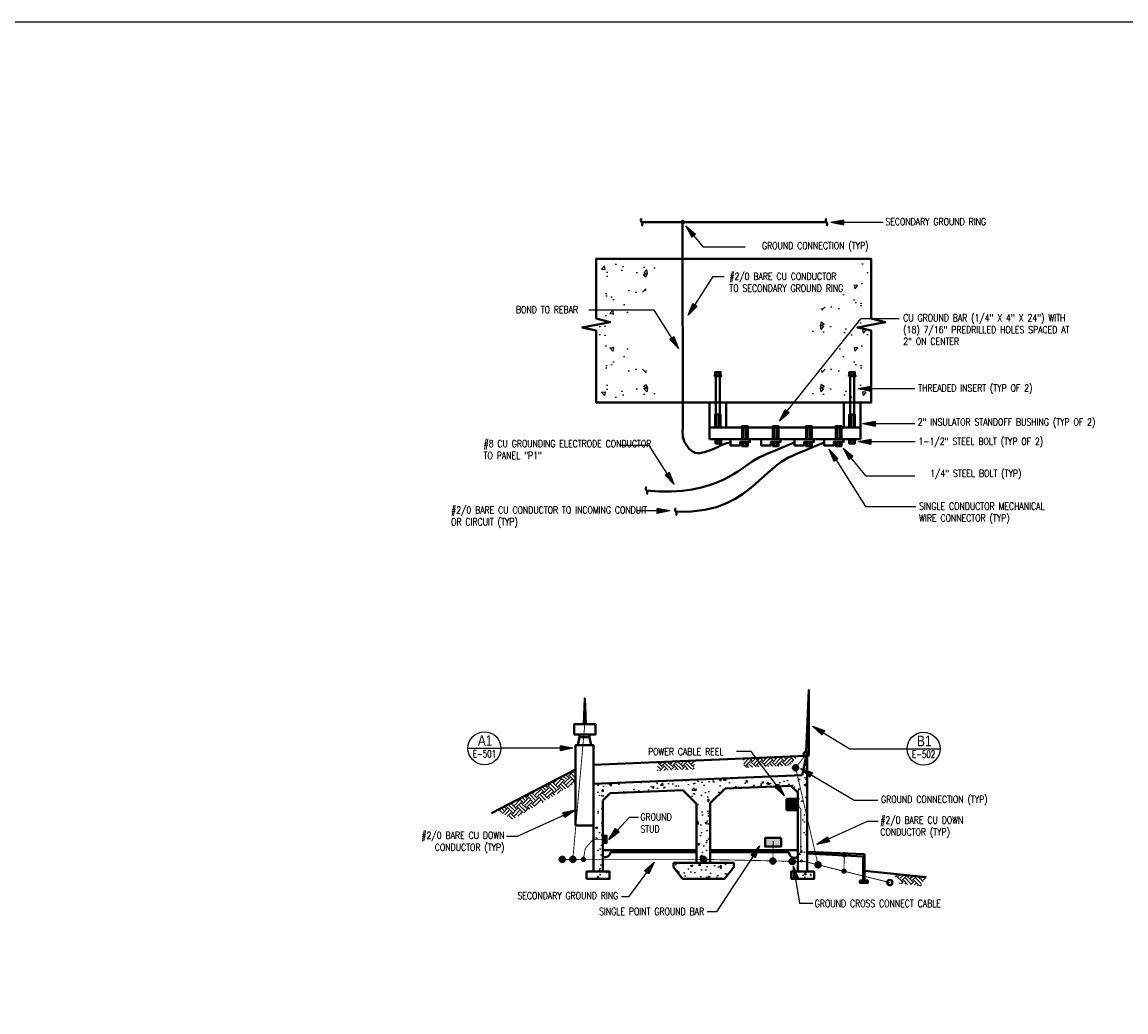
# Model space of a CAD drawing. Header units: inches. Extents: x -9715 to 32893, y -15613 to -1138.
# Tile 368 of 380: x 23341 to 27084, y -7451 to -4093. Entities that reach past the tile are written whole.
import ezdxf
from ezdxf.enums import TextEntityAlignment as Align

# ---------------------------------------------------------------- set-up
doc = ezdxf.new("R2010")
doc.units = ezdxf.units.IN
doc.header["$MEASUREMENT"] = 0
doc.layers.get('0').update_dxf_attribs({"color": 252})
doc.layers.get('DEFPOINTS').update_dxf_attribs({"color": 11})
doc.layers.add('E-ANNO-TEXT', color=3, linetype='Continuous')
doc.layers.add('E-DETL-FINE', color=8, linetype='Continuous')
doc.layers.add('E-DETL-COND', color=150, linetype='Continuous', lineweight=40)
doc.layers.add('E-ELEC-WIRE', color=133, linetype='Continuous', lineweight=25)
doc.styles.add('Arial8', font='romans.shx', dxfattribs={"width": 0.8, "height": 0.125})
doc.styles.get("Standard").update_dxf_attribs({"font": 'romans.shx', "width": 0.8})
doc.styles.add('Title', font='swiss.ttf', dxfattribs={"width": 0.8})
doc.dimstyles.new('3-16to1Dim8', dxfattribs={"dimtxt": 12, "dimasz": 0.0625, "dimexe": 0.0625, "dimexo": 0.0625, "dimgap": 0.03125, "dimtad": 1, "dimdec": 4, "dimlfac": 64, "dimzin": 3, "dimdsep": 46, "dimlunit": 4, "dimtxsty": 'Arial8', "dimcen": 0.09375, "dimclrd": 256, "dimclrt": 256, "dimadec": 0, "dimazin": 1, "dimtfac": 1, "dimtdec": 4, "dimtofl": 0, "dimtmove": 0, "dimatfit": 3, "dimfxl": 1, "dimfrac": 1, "dimtolj": 1, "dimtzin": 0, "dimlwd": -1, "dimarcsym": 0})
pattern_1 = [(45, (26218.878, -4776.89), (4e-15, 35.35534), [25, -25]), (45, (26212.249, -4770.262), (4e-15, 35.35534), [25, -25]), (45, (26205.62, -4763.633), (4e-15, 35.35534), [25, -25]), (135, (26205.62, -4759.213), (-35.35534, 4e-15), [25, -25]), (135, (26212.249, -4752.584), (-35.35534, 4e-15), [25, -25]), (135, (26218.878, -4745.955), (-35.35534, 4e-15), [25, -25])]

# ---------------------------------------------------------------- blocks, each defined once
blk = doc.blocks.new('ARROW1')
at = {"ltscale": 3}
blk.add_hatch(color=256, dxfattribs=at).paths.add_polyline_path([(-1.7, -0.34), (-1.7, 0.35), (0, 0)])
for points in [[(0, 0), (-1.7, 0.35)], [(0, 0), (-1.7, -0.34)]]:
    blk.add_lwpolyline(points, dxfattribs=at)
at = {"layer": 'E-ELEC-WIRE', "ltscale": 3}
blk.add_lwpolyline([(-1.7, -0.34), (-1.7, 0.35)], dxfattribs=at)
blk = doc.blocks.new('Line Break-Big')
blk.add_lwpolyline([(0, 0.125, 0.414214), (0, 0, -0.414214), (0, -0.125)], format="xyb")

msp = doc.modelspace()

# ---------------------------------------------------------------- hatches: boundary and pattern name
at = {"layer": 'E-DETL-COND'}
h = msp.add_hatch(color=256, dxfattribs=at)
edge = h.paths.add_edge_path()
edge.add_arc((25581.18182, -4771.89061), 8.06829, 0, 360)
at = {"layer": 'E-DETL-COND', "ltscale": 100}
for points in [[(26008.61292, -6577.22275), (26008.61292, -6358.96836), (25999.50662, -6568.11645)], [(25310.11753, -6853.25618), (25323.05333, -6853.25618), (25323.05333, -6877.38658), (25310.11753, -6877.38658)], [(25914.66177, -6860.77537), (25914.66177, -6889.88093), (25860.36836, -6889.88093), (25860.36836, -6860.77537)]]:
    msp.add_hatch(color=256, dxfattribs=at).paths.add_polyline_path(points)
h = msp.add_hatch(dxfattribs=at)
h.set_pattern_fill('ANSI31', color=256, scale=10, style=0)
h.set_pattern_definition([(45, (19977.9937, -7158.1805), (-0.88388348, 0.88388348), [])])
h.paths.add_polyline_path([(25245.99373, -6474.18055), (25251.99373, -6474.18055), (25248.99373, -6387.18055)])
h = msp.add_hatch(color=256, dxfattribs=at)
edge = h.paths.add_edge_path()
edge.add_arc((25999.50662, -6577.22275), 9.1063, 0, 360)
edge = h.paths.add_edge_path()
edge.add_arc((26283.14466, -7011.92613), 9.1063, 0, 360)
at = {"layer": 'E-DETL-COND'}
msp.add_hatch(color=256, dxfattribs=at).paths.add_polyline_path([(25932.94238, -6728.27674), (25971.38391, -6728.27674), (25971.38391, -6766.71826), (25932.94238, -6766.71826)])
at = {"layer": 'E-DETL-FINE', "ltscale": 100}
h = msp.add_hatch(dxfattribs=at)
h.set_pattern_fill('AR-CONC', color=256, scale=20, style=0)
h.set_pattern_definition([(50, (17490.47, -1583.4), (143.452, -12.5504), [15, -165]), (355, (17490.47, -1583.4), (-27.7503, 150.4384), [12, -132]), (100.4514, (17502.43, -1584.44), (115.7019, 137.888), [12.748, -140.2284]), (46.1842, (17490.47, -1543.4), (213.4482, -33.1038), [22.5, -247.5]), (96.6356, (17508.26, -1546.16), (186.9325, 194.8236), [19.122, -210.3426]), (351.1842, (17490.47, -1543.4), (186.9324, 194.8237), [18, -198]), (21, (17510.47, -1553.4), (119.3814, -80.5238), [15, -165]), (326, (17510.47, -1553.4), (48.663, 145.03), [12, -132]), (71.4514, (17520.42, -1560.11), (168.0445, 64.506), [12.748, -140.2284]), (37.5, (17490.473, -1583.4), (2.43197, 66.57877), [0, -130.4, 0, -134, 0, -132.5]), (7.5, (17490.47, -1583.4), (52.6139, 78.88234), [0, -76.4, 0, -127.4, 0, -50.5]), (327.5, (17445.873, -1583.4), (106.7645, -4.51097), [0, -50, 0, -156, 0, -207]), (317.5, (17425.87, -1583.4), (116.6372, 20.021), [0, -65, 0, -103.6, 0, -147])])
h.paths.add_polyline_path([(25532.4727, -4903.39889), (25297.4727, -4903.39889), (25296.4727, -5165.39889), (25308.4727, -5165.39889), (25341.4727, -5153.39889), (25394.4727, -5096.39889), (25426.4727, -5017.39889), (25519.4727, -4977.39889)])
h = msp.add_hatch(dxfattribs=at)
h.set_pattern_fill('AR-CONC', color=256, scale=20, style=0)
h.set_pattern_definition([(230, (34017.47, -8485.4), (-143.452, 12.5504), [15, -165]), (175, (34017.47, -8485.4), (27.7503, -150.4384), [12, -132]), (280.4514, (34005.52, -8484.35), (-115.7019, -137.888), [12.748, -140.2284]), (226.1842, (34017.47, -8525.4), (-213.4482, 33.1038), [22.5, -247.5]), (276.6356, (33999.69, -8522.64), (-186.9325, -194.8236), [19.122, -210.3426]), (171.1842, (34017.47, -8525.4), (-186.9324, -194.8237), [18, -198]), (201, (33997.47, -8515.4), (-119.3814, 80.5238), [15, -165]), (146, (33997.47, -8515.4), (-48.663, -145.03), [12, -132]), (251.4514, (33987.52, -8508.69), (-168.0445, -64.506), [12.748, -140.2284]), (217.5, (34017.473, -8485.4), (-2.43197, -66.57877), [0, -130.4, 0, -134, 0, -132.5]), (187.5, (34017.47, -8485.4), (-52.6139, -78.88234), [0, -76.4, 0, -127.4, 0, -50.5]), (147.5, (34062.073, -8485.4), (-106.7645, 4.51097), [0, -50, 0, -156, 0, -207]), (137.5, (34082.07, -8485.4), (-116.6372, -20.021), [0, -65, 0, -103.6, 0, -147])])
h.paths.add_polyline_path([(25975.4727, -5165.39889), (26210.4727, -5165.39889), (26211.4727, -4903.39889), (26199.4727, -4903.39889), (26166.4727, -4915.39889), (26113.4727, -4972.39889), (26081.4727, -5051.39889), (25988.4727, -5091.39889)])
h = msp.add_hatch(dxfattribs=at)
h.set_pattern_fill('AR-CONC', color=256, scale=20, style=0)
h.set_pattern_definition([(310, (17490.47, -8696.4), (143.452, 12.5504), [15, -165]), (5, (17490.47, -8696.4), (-27.7503, -150.4384), [12, -132]), (259.5486, (17502.43, -8695.35), (115.7019, -137.888), [12.748, -140.2284]), (313.8158, (17490.47, -8736.4), (213.4482, 33.1038), [22.5, -247.5]), (263.3644, (17508.26, -8733.64), (186.9325, -194.8236), [19.122, -210.3426]), (8.8158, (17490.47, -8736.4), (186.9324, -194.8237), [18, -198]), (339, (17510.47, -8726.4), (119.3814, 80.5238), [15, -165]), (34, (17510.47, -8726.4), (48.663, -145.03), [12, -132]), (288.5486, (17520.42, -8719.69), (168.0445, -64.506), [12.748, -140.2284]), (322.5, (17490.473, -8696.4), (2.43197, -66.57877), [0, -130.4, 0, -134, 0, -132.5]), (352.5, (17490.47, -8696.4), (52.6139, -78.88234), [0, -76.4, 0, -127.4, 0, -50.5]), (32.5, (17445.873, -8696.4), (106.7645, 4.51097), [0, -50, 0, -156, 0, -207]), (42.5, (17425.87, -8696.4), (116.6372, -20.021), [0, -65, 0, -103.6, 0, -147])])
h.paths.add_polyline_path([(25532.4727, -5376.39889), (25297.4727, -5376.39889), (25296.4727, -5114.39889), (25308.4727, -5114.39889), (25341.4727, -5126.39889), (25394.4727, -5183.39889), (25426.4727, -5262.39889), (25519.4727, -5302.39889)])
h = msp.add_hatch(dxfattribs=at)
h.set_pattern_fill('AR-CONC', color=256, scale=20, style=0)
h.set_pattern_definition([(230, (34017.47, -8696.4), (-143.452, 12.5504), [15, -165]), (175, (34017.47, -8696.4), (27.7503, -150.4384), [12, -132]), (280.4514, (34005.52, -8695.35), (-115.7019, -137.888), [12.748, -140.2284]), (226.1842, (34017.47, -8736.4), (-213.4482, 33.1038), [22.5, -247.5]), (276.6356, (33999.69, -8733.64), (-186.9325, -194.8236), [19.122, -210.3426]), (171.1842, (34017.47, -8736.4), (-186.9324, -194.8237), [18, -198]), (201, (33997.47, -8726.4), (-119.3814, 80.5238), [15, -165]), (146, (33997.47, -8726.4), (-48.663, -145.03), [12, -132]), (251.4514, (33987.52, -8719.69), (-168.0445, -64.506), [12.748, -140.2284]), (217.5, (34017.473, -8696.4), (-2.43197, -66.57877), [0, -130.4, 0, -134, 0, -132.5]), (187.5, (34017.47, -8696.4), (-52.6139, -78.88234), [0, -76.4, 0, -127.4, 0, -50.5]), (147.5, (34062.073, -8696.4), (-106.7645, 4.51097), [0, -50, 0, -156, 0, -207]), (137.5, (34082.07, -8696.4), (-116.6372, -20.021), [0, -65, 0, -103.6, 0, -147])])
h.paths.add_polyline_path([(25975.4727, -5376.39889), (26210.4727, -5376.39889), (26211.4727, -5114.39889), (26199.4727, -5114.39889), (26166.4727, -5126.39889), (26113.4727, -5183.39889), (26081.4727, -5262.39889), (25988.4727, -5302.39889)])
h = msp.add_hatch(dxfattribs=at)
h.set_pattern_fill('AR-CONC', color=256, scale=10, style=0)
h.set_pattern_definition([(50, (3310.1, 1216.805), (71.72602, -6.27521), [7.5, -82.5]), (355, (3310.1, 1216.805), (-13.87513, 75.21921), [6, -66]), (100.4514, (3316.08, 1216.28), (57.85094, 68.94395), [6.37402, -70.11421]), (46.1842, (3310.1, 1236.805), (106.7241, -16.5519), [11.25, -123.75]), (96.6356, (3318.99, 1235.43), (93.46627, 97.4118), [9.56103, -105.1713]), (351.1842, (3310.1, 1236.8), (93.4662, 97.41186), [9, -99]), (21, (3320.1, 1231.805), (59.6907, -40.26189), [7.5, -82.5]), (326, (3320.1, 1231.805), (24.33153, 72.515), [6, -66]), (71.4514, (3325.074, 1228.45), (84.02226, 32.25305), [6.37402, -70.11421]), (37.5, (3310.1, 1216.805), (1.215986, 33.289385), [0, -65.2, 0, -67, 0, -66.25]), (7.5, (3310.1, 1216.805), (26.306954, 39.44117), [0, -38.2, 0, -63.7, 0, -25.25]), (327.5, (3287.8, 1216.805), (53.382244, -2.255487), [0, -25, 0, -78, 0, -103.5]), (317.5, (3277.8, 1216.805), (58.31862, 10.0105), [0, -32.5, 0, -51.8, 0, -73.5])])
h.paths.add_polyline_path([(25255.04468, -6999.55136), (25333.06658, -6999.55136), (25333.06658, -6974.86116), (25255.04468, -6974.86116)])
h.paths.add_polyline_path([(25948.43504, -6999.55136), (26026.45695, -6999.55136), (26026.45695, -6974.86116), (25948.43504, -6974.86116)])
h.paths.add_polyline_path([(25986.42028, -6647.40085), (25277.99373, -6676.56404), (25277.99373, -6974.86116), (25310.11753, -6974.86116), (25310.11753, -6734.08903), (25335.14794, -6709.05862), (25581.84496, -6698.90305), (25627.94711, -6745.00521), (25627.94711, -6944.52166), (25674.41118, -6944.52166), (25674.38728, -6743.09368), (25724.43595, -6693.03313), (25948.11864, -6683.82498), (25971.14566, -6706.87651), (25971.00309, -6974.86116), (26002.61333, -6974.86116), (26002.61333, -6568.62106)])
h.paths.add_polyline_path([(25754.14844, -6944.52166), (25549.33617, -6944.52166), (25549.33617, -6960.26788), (25580.47667, -6999.55136), (25723.00794, -6999.55136), (25754.14844, -6960.26788)])
h = msp.add_hatch(dxfattribs=at)
h.set_pattern_fill('EARTH', color=256, scale=100, angle=45, style=0)
h.set_pattern_definition(pattern_1)
h.paths.add_polyline_path([(25786.98409, -6591.40656), (25974.41407, -6583.69079), (25944.66739, -6615.09043), (25788.3315, -6621.98029)])
h = msp.add_hatch(dxfattribs=at)
h.set_pattern_fill('EARTH', color=256, scale=100, angle=45, style=0)
h.set_pattern_definition(pattern_1)
h.paths.add_polyline_path([(25623.15483, -6598.15078), (25495.57273, -6603.40284), (25495.57273, -6632.88739), (25619.01594, -6627.13138)])
h = msp.add_hatch(dxfattribs=at)
h.set_pattern_fill('EARTH', color=256, scale=100, angle=45, style=0)
h.set_pattern_definition(pattern_1)
h.paths.add_polyline_path([(25217.99373, -6666.84647), (25217.99373, -6628.55471), (24952.52797, -6766.94127), (25002.87368, -6797.91388), (25211.92664, -6678.13628)])
h = msp.add_hatch(dxfattribs=at)
h.set_pattern_fill('EARTH', color=256, scale=100, angle=45, style=0)
h.set_pattern_definition(pattern_1)
h.paths.add_polyline_path([(26292.82389, -6981.69611), (26317.66464, -7015.2669), (26386.98295, -7023.66354), (26405.88796, -6993.57555)])

# ---------------------------------------------------------------- linework, layer by layer
at = {"layer": 'DEFPOINTS'}
msp.add_lwpolyline([(19598.39852, -9344.01131), (27182.23407, -9344.01131), (27180.87316, -4093.19524), (19598.39852, -4093.19524)], close=True, dxfattribs=at)
at = {"layer": 'E-ANNO-TEXT'}
for p, q in [((26125.22127, -4772.31699), (26260.16009, -4772.31699)), ((25617.42557, -4816.90814), (25649.86306, -4856.44349)), ((25792.20662, -4856.44349), (25649.86306, -4856.44349)), ((25622.5437, -5053.07692), (25683.82753, -4956.65273)), ((25683.82753, -4956.65273), (25721.94895, -4956.65273)), ((25483.9014, -5070.06048), (25263.15654, -5070.06048)), ((25545.18522, -5166.48467), (25483.9014, -5070.06048)), ((25934.29054, -5413.92938), (26185.4561, -5100.25216)), ((26315.21861, -5100.25216), (26185.4561, -5100.25216)), ((26218.08415, -5336.604), (26368.40933, -5336.604)), ((26233.10666, -5455.25114), (26368.04548, -5455.25114)), ((25467.73905, -5529.98474), (25371.27307, -5529.98474)), ((25529.02287, -5626.40893), (25467.73905, -5529.98474)), ((26218.52073, -5516.30269), (26368.84592, -5516.30269)), ((26150.39919, -5570.14275), (26201.75105, -5633.05515)), ((26099.61335, -5577.14448), (26200.86632, -5736.45626)), ((26367.89659, -5633.05515), (26201.75105, -5633.05515)), ((25494.91408, -5751.37471), (25426.90376, -5751.37471)), ((26200.86632, -5736.45626), (26371.79746, -5736.45626)), ((24852.74219, -6556.42144), (24964.72372, -6556.42144)), ((24964.72372, -6556.42144), (24964.72372, -6556.42144)), ((26341.69962, -6558.0033), (26453.68115, -6558.0033)), ((26453.68115, -6558.0033), (26453.68115, -6558.0033))]:
    msp.add_line(p, q, dxfattribs=at)
at = {"layer": 'E-ANNO-TEXT', "ltscale": 100}
for points in [[(25828.51268, -6909.33116), (25750.78585, -7025.96418), (25695.02809, -7111.73697), (25663.59705, -7111.73697)], [(25959.31751, -6972.08891), (25977.31051, -7082.3234), (26010.58469, -7082.43791), (26022.1167, -7082.35226)]]:
    msp.add_lwpolyline(points, dxfattribs=at)
at = {"layer": 'E-ANNO-TEXT'}
for centre in [(24908.73296, -6556.42144), (26397.69039, -6558.0033)]:
    msp.add_circle(centre, 55.99076, dxfattribs=at)
at = {"layer": 'E-DETL-COND'}
for p, q in [((25580.6631, -4774.32315), (25581.07363, -5472.94792)), ((25671.60593, -5468.71507), (25671.60593, -5383.39889)), ((25671.60593, -5383.39889), (25729.63717, -5383.39889)), ((25671.60593, -5383.39889), (25692.9727, -5383.39889)), ((25728.33947, -5383.39889), (25728.33947, -5468.71507)), ((26127.02484, -5468.71507), (26127.02484, -5383.39889)), ((26183.75837, -5383.39889), (26183.75837, -5468.71507)), ((25671.60593, -5508.30099), (26183.75837, -5508.30099)), ((25932.94238, -6728.27674), (25932.94238, -6766.71826)), ((25932.94238, -6728.27674), (25971.38391, -6728.27674)), ((25971.38391, -6728.27674), (25971.38391, -6766.71826)), ((25932.94238, -6766.71826), (25971.38391, -6766.71826)), ((25217.99373, -6818.73009), (25277.99373, -6818.73009))]:
    msp.add_line(p, q, dxfattribs=at)
at = {"layer": 'E-DETL-COND', "ltscale": 100}
for p, q in [((25671.60593, -5468.71507), (25671.60593, -5508.30099)), ((26183.75837, -5468.71507), (25671.60593, -5468.71507)), ((26183.75837, -5508.30099), (26183.75837, -5468.71507)), ((26183.75837, -5507.89889), (26183.75837, -5507.89889)), ((26183.75837, -5507.89889), (26183.75837, -5507.89889)), ((25999.72998, -6582.64863), (25277.99373, -6612.35973)), ((26002.61333, -6568.62106), (25986.42028, -6647.40085)), ((26002.61333, -6974.86116), (26002.61333, -6568.62106)), ((25986.42028, -6647.40085), (25277.99373, -6676.56404)), ((25277.99373, -6676.56404), (25277.99373, -6974.86116)), ((25335.14794, -6709.05862), (25581.84496, -6698.90305)), ((25627.94711, -6745.00521), (25581.84496, -6698.90305)), ((25674.38728, -6743.09368), (25724.43595, -6693.03313)), ((25724.43595, -6693.03313), (25948.11864, -6683.82498)), ((25971.14566, -6706.87651), (25948.11864, -6683.82498)), ((25310.11753, -6734.08903), (25335.14794, -6709.05862)), ((25310.11753, -6974.86116), (25310.11753, -6734.08903)), ((25971.14566, -6706.87651), (25971.00309, -6974.86116)), ((25627.94711, -6745.00521), (25627.94711, -6944.52166)), ((25674.41118, -6944.52166), (25674.38728, -6743.09368)), ((26002.61333, -6907.58844), (26197.25488, -6916.20402)), ((26192.69915, -6923.13412), (26002.61333, -6913.82121)), ((26192.69915, -7004.56268), (26192.69915, -6923.13412)), ((26197.25488, -6916.20402), (26197.25488, -7004.56268)), ((25754.14844, -6944.52166), (25549.33617, -6944.52166)), ((25549.33617, -6944.52166), (25549.33617, -6960.26788)), ((25627.94711, -6944.52166), (25674.41118, -6944.52166)), ((25754.14844, -6960.26788), (25754.14844, -6944.52166)), ((25277.99373, -6974.86116), (25310.11753, -6974.86116)), ((25971.00309, -6974.86116), (26002.61333, -6974.86116)), ((25580.47667, -6999.55136), (25723.00794, -6999.55136)), ((26197.25488, -7004.56268), (26192.69915, -7004.56268))]:
    msp.add_line(p, q, dxfattribs=at)
for points in [[(25441.4727, -4771.90038), (26068.4727, -4771.90038)], [(25692.9727, -5294.71507), (25692.9727, -5424.71507)], [(25695.4727, -5292.71507), (25695.4727, -5280.71507)], [(25704.4727, -5292.71507), (25704.4727, -5280.71507)], [(25706.9727, -5294.71507), (25706.9727, -5424.71507)], [(26148.3916, -5294.71507), (26148.3916, -5424.71507)], [(26150.8916, -5292.71507), (26150.8916, -5280.71507)], [(26159.8916, -5292.71507), (26159.8916, -5280.71507)], [(26162.3916, -5294.71507), (26162.3916, -5424.71507)], [(25695.4727, -5468.71507), (25695.4727, -5424.71507)], [(25704.4727, -5468.71507), (25704.4727, -5424.71507)], [(26150.8916, -5468.71507), (26150.8916, -5424.71507)], [(26159.8916, -5468.71507), (26159.8916, -5424.71507)], [(25787.33423, -5507.69506), (25787.33423, -5463.69506)], [(25796.33423, -5507.69506), (25796.33423, -5463.69506)], [(25891.71567, -5507.69506), (25891.71567, -5463.69506)], [(25900.71567, -5507.69506), (25900.71567, -5463.69506)], [(26004.31493, -5507.69506), (26004.31493, -5463.69506)], [(26013.31493, -5507.69506), (26013.31493, -5463.69506)], [(26104.98283, -5507.69506), (26104.98283, -5463.69506)], [(26113.98283, -5507.69506), (26113.98283, -5463.69506)], [(25959.63936, -5518.80099), (25936.83784, -5528.7103), (25916.32305, -5537.3025), (25897.85108, -5544.85731), (25881.17801, -5551.65449), (25866.05993, -5557.97377), (25852.25291, -5564.09488), (25839.51304, -5570.29757), (25827.59641, -5576.86157), (25816.23013, -5584.00736), (25805.02553, -5591.7183), (25793.56497, -5599.91848), (25781.43079, -5608.532), (25768.20537, -5617.48297), (25753.47105, -5626.69546), (25736.8102, -5636.09359), (25717.80517, -5645.60144), (25696.08958, -5655.07515), (25671.50205, -5664.09901), (25643.93247, -5672.18934), (25613.27071, -5678.86248), (25579.40665, -5683.63474), (25542.23018, -5686.02245), (25501.63117, -5685.54194), (25457.49951, -5681.70953)], [(26060.30726, -5518.80099), (26037.50574, -5528.7103), (26016.99095, -5537.3025), (25998.51898, -5544.85731), (25981.84591, -5551.65449), (25966.72783, -5557.97377), (25952.92081, -5564.09488), (25940.18094, -5570.29757), (25928.26431, -5576.86157), (25916.91082, -5584.03833), (25905.79574, -5591.96604), (25894.57815, -5600.75462), (25882.91713, -5610.51397), (25870.47178, -5621.35399), (25856.90117, -5633.3846), (25841.8644, -5646.71568), (25825.02056, -5661.45716), (25805.97767, -5677.54438), (25784.13958, -5694.21445), (25758.85906, -5710.52994), (25729.48889, -5725.55341), (25695.38186, -5738.34741), (25655.89075, -5747.97451), (25610.36834, -5753.49726), (25558.16741, -5753.97824)], [(25697.4727, -5510.30099), (25697.4727, -5522.30099)], [(25706.4727, -5510.30099), (25706.4727, -5522.30099)], [(25787.33553, -5519.30099), (25787.33553, -5531.30099)], [(25796.33553, -5519.30099), (25796.33553, -5531.30099)], [(25891.71697, -5519.30099), (25891.71697, -5531.30099)], [(25900.71697, -5519.30099), (25900.71697, -5531.30099)], [(26004.31623, -5519.30099), (26004.31623, -5531.30099)], [(26013.31623, -5519.30099), (26013.31623, -5531.30099)], [(26104.98413, -5519.30099), (26104.98413, -5531.30099)], [(26113.98413, -5519.30099), (26113.98413, -5531.30099)], [(26150.8916, -5510.30099), (26150.8916, -5522.30099)], [(26159.8916, -5510.30099), (26159.8916, -5522.30099)], [(26008.61292, -6577.22275), (26008.61292, -6358.96836), (25999.50662, -6568.11645), (26008.61292, -6577.22275)], [(25251.99373, -6474.18055), (25248.99373, -6387.18055), (25245.99373, -6474.18055)], [(25212.99373, -6510.18055), (25284.99373, -6510.18055), (25284.99373, -6474.18055), (25212.99373, -6474.18055), (25212.99373, -6510.18055)], [(25277.99373, -6818.73009), (25277.99373, -6546.18055), (25217.99373, -6546.18055), (25217.99373, -6818.73009)], [(25224.99373, -6546.18055), (25230.99373, -6519.18055)], [(25270.99373, -6546.18055), (25264.99373, -6519.18055)], [(25217.99373, -6628.55471), (24933.18935, -6777.02244)], [(25310.11753, -6902.18275), (25627.94711, -6902.35184)], [(25310.11753, -6902.18275), (25310.11753, -6923.92668)], [(25627.94711, -6908.80165), (25336.4266, -6908.80165)], [(25627.94711, -6902.35184), (25627.94711, -6908.80165)], [(25674.40618, -6902.37656), (25971.04157, -6902.53437)], [(25674.40618, -6902.37656), (25674.40618, -6908.80165)], [(25940.43056, -6908.80165), (25674.40694, -6908.80165)], [(25971.04157, -6902.53437), (25971.02903, -6926.09292)], [(26002.6199, -6907.58949), (26002.61333, -6913.82121)], [(25549.33617, -6960.26788), (25580.47667, -6999.55136)], [(25674.41118, -6944.52166), (25627.94711, -6944.52166)], [(25754.14844, -6960.26788), (25723.00794, -6999.55136)], [(26197.25488, -6971.65485), (26405.88796, -6993.57555)]]:
    msp.add_lwpolyline(points, dxfattribs=at)
for points in [[(25287.4727, -5098.39889), (25334.4727, -5111.39889), (25240.4727, -5129.39889), (25287.4727, -5139.89889), (25287.4727, -5383.39889), (26220.4727, -5383.39889), (26220.4727, -5161.39889), (26220.4727, -5139.89889), (26173.4727, -5129.39889), (26267.4727, -5111.39889), (26220.4727, -5098.39889), (26220.4727, -4896.39889), (25287.4727, -4896.39889)], [(25688.4727, -5294.71507), (25711.4727, -5294.71507), (25711.4727, -5292.71507), (25688.4727, -5292.71507)], [(25690.4727, -5292.71507), (25709.4727, -5292.71507), (25709.4727, -5280.71507), (25690.4727, -5280.71507)], [(26143.8916, -5294.71507), (26166.8916, -5294.71507), (26166.8916, -5292.71507), (26143.8916, -5292.71507)], [(26145.8916, -5292.71507), (26164.8916, -5292.71507), (26164.8916, -5280.71507), (26145.8916, -5280.71507)], [(25690.4727, -5468.71507), (25709.4727, -5468.71507), (25709.4727, -5424.71507), (25690.4727, -5424.71507)], [(26145.8916, -5468.71507), (26164.8916, -5468.71507), (26164.8916, -5424.71507), (26145.8916, -5424.71507)], [(25782.33423, -5507.69506), (25801.33423, -5507.69506), (25801.33423, -5463.69506), (25782.33423, -5463.69506)], [(25886.71567, -5507.69506), (25905.71567, -5507.69506), (25905.71567, -5463.69506), (25886.71567, -5463.69506)], [(25999.31493, -5507.69506), (26018.31493, -5507.69506), (26018.31493, -5463.69506), (25999.31493, -5463.69506)], [(26099.98283, -5507.69506), (26118.98283, -5507.69506), (26118.98283, -5463.69506), (26099.98283, -5463.69506)], [(25690.4727, -5508.30099), (25713.4727, -5508.30099), (25713.4727, -5510.30099), (25690.4727, -5510.30099)], [(25692.4727, -5510.30099), (25711.4727, -5510.30099), (25711.4727, -5522.30099), (25692.4727, -5522.30099)], [(25808.65866, -5508.30099), (25808.65866, -5517.30099), (25775.65866, -5517.30099), (25775.65866, -5529.30099), (25742.65866, -5529.30099), (25742.65866, -5508.30099)], [(25780.33553, -5517.30099), (25803.33553, -5517.30099), (25803.33553, -5519.30099), (25780.33553, -5519.30099)], [(25782.33553, -5519.30099), (25801.33553, -5519.30099), (25801.33553, -5531.30099), (25782.33553, -5531.30099)], [(25913.04009, -5508.30099), (25913.04009, -5517.30099), (25880.04009, -5517.30099), (25880.04009, -5529.30099), (25847.04009, -5529.30099), (25847.04009, -5508.30099)], [(25884.71697, -5517.30099), (25907.71697, -5517.30099), (25907.71697, -5519.30099), (25884.71697, -5519.30099)], [(25886.71697, -5519.30099), (25905.71697, -5519.30099), (25905.71697, -5531.30099), (25886.71697, -5531.30099)], [(26025.63936, -5508.30099), (26025.63936, -5517.30099), (25992.63936, -5517.30099), (25992.63936, -5529.30099), (25959.63936, -5529.30099), (25959.63936, -5508.30099)], [(25997.31623, -5517.30099), (26020.31623, -5517.30099), (26020.31623, -5519.30099), (25997.31623, -5519.30099)], [(25999.31623, -5519.30099), (26018.31623, -5519.30099), (26018.31623, -5531.30099), (25999.31623, -5531.30099)], [(26126.30726, -5508.30099), (26126.30726, -5517.30099), (26093.30726, -5517.30099), (26093.30726, -5529.30099), (26060.30726, -5529.30099), (26060.30726, -5508.30099)], [(26097.98413, -5517.30099), (26120.98413, -5517.30099), (26120.98413, -5519.30099), (26097.98413, -5519.30099)], [(26099.98413, -5519.30099), (26118.98413, -5519.30099), (26118.98413, -5531.30099), (26099.98413, -5531.30099)], [(26143.8916, -5508.30099), (26166.8916, -5508.30099), (26166.8916, -5510.30099), (26143.8916, -5510.30099)], [(26145.8916, -5510.30099), (26164.8916, -5510.30099), (26164.8916, -5522.30099), (26145.8916, -5522.30099)], [(25264.99373, -6519.18055), (25264.99373, -6510.18055), (25230.99373, -6510.18055), (25230.99373, -6519.18055)], [(25310.11753, -6853.25618), (25323.05333, -6853.25618), (25323.05333, -6877.38658), (25310.11753, -6877.38658)], [(25914.66177, -6860.77537), (25914.66177, -6889.88093), (25860.36836, -6889.88093), (25860.36836, -6860.77537)], [(25255.04468, -6999.55136), (25333.06658, -6999.55136), (25333.06658, -6974.86116), (25255.04468, -6974.86116)], [(25948.43504, -6999.55136), (26026.45695, -6999.55136), (26026.45695, -6974.86116), (25948.43504, -6974.86116)], [(26181.88942, -7004.56268), (26208.06461, -7004.56268), (26208.06461, -7012.94098), (26181.88942, -7012.94098)]]:
    msp.add_lwpolyline(points, close=True, dxfattribs=at)
at = {"layer": 'E-DETL-COND', "ltscale": 100, "const_width": 3}
for points in [[(25248.99373, -6474.18055), (25208.42289, -6933.3497)], [(25963.85533, -6622.48259), (25999.50662, -6577.22275)], [(25963.85533, -6622.48259), (26039.77357, -6951.90178)], [(25968.22562, -6748.97431), (25981.66911, -6762.58836)], [(25981.66911, -6762.58836), (25981.71514, -6907.67013)], [(25244.11951, -6933.3497), (25250.76848, -6896.26477), (25277.68117, -6865.25152), (25310.11753, -6865.32138)], [(25887.51507, -6871.40427), (25886.91777, -6936.53221)], [(25981.71514, -6907.67013), (25950.37376, -6941.67369)], [(26128.41387, -6919.98458), (26127.66017, -6973.41194)], [(26283.14466, -7011.92613), (25994.68631, -6940.78159), (25651.7423, -6933.3497), (25172.90416, -6933.40924), (25172.90416, -6933.40924), (25172.90416, -6933.40924), (25172.90416, -6933.40924)], [(26283.14466, -7011.92613), (25994.68631, -6940.78159), (25651.7423, -6933.3497), (25197.5206, -6933.3497), (25197.5206, -6933.3497), (25197.5206, -6933.3497), (25197.5206, -6933.3497)]]:
    msp.add_lwpolyline(points, dxfattribs=at)
at = {"layer": 'E-DETL-COND', "ltscale": 100, "const_width": 8.96778}
for points in [[(25959.37144, -6622.48259, 1), (25968.33922, -6622.48259, 1)], [(26123.83615, -6917.41863, 1), (26132.80393, -6917.41863, 1)], [(25168.24239, -6933.3497, 1), (25177.21016, -6933.3497, 1)], [(25203.939, -6933.3497, 1), (25212.90678, -6933.3497, 1)], [(25239.63562, -6933.3497, 1), (25248.6034, -6933.3497, 1)], [(25647.25842, -6933.3497, 1), (25656.22619, -6933.3497, 1)], [(25882.05704, -6939.16743, 1), (25891.02481, -6939.16743, 1)], [(25948.09424, -6940.36666, 1), (25957.06202, -6940.36666, 1)], [(26035.28969, -6951.90178, 1), (26044.25746, -6951.90178, 1)], [(26123.08577, -6973.26634, 1), (26132.05355, -6973.26634, 1)]]:
    msp.add_lwpolyline(points, format="xyb", close=True, dxfattribs=at)
at = {"layer": 'E-DETL-COND', "ltscale": 100}
for centre in [(25999.50662, -6577.22275), (25963.85533, -6622.48259), (25172.72627, -6933.3497), (25208.42289, -6933.3497), (25651.7423, -6933.3497), (25886.54093, -6939.16743), (25952.57813, -6940.36666), (26039.77357, -6951.90178), (26283.14466, -7011.92613)]:
    msp.add_circle(centre, 9.1063, dxfattribs=at)
for centre, radius, start, end in [((25318.06701, -6907.31029), 18.42006, 244.43299492, 355.35603477), ((25961.51311, -6907.2132), 21.1423, 184.30876867, 296.74942134)]:
    msp.add_arc(centre, radius, start, end, dxfattribs=at)
at = {"layer": 'E-DETL-COND'}
msp.add_open_spline([(25581.07363, -5472.94792), (25578.73401, -5504.86994), (25591.1728, -5524.45455), (25620.70497, -5566.8864), (25700.68512, -5534.76252), (25700.68512, -5534.76252), (25724.06833, -5521.41223), (25742.65866, -5519.04475)], degree=3, knots=[3.9017365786, 3.9017365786, 3.9017365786, 3.9017365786, 13.3687022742, 22.3414061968, 39.7131029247, 64.1319127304, 85.4037130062, 85.4037130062, 85.4037130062, 85.4037130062], dxfattribs=at)

# ---------------------------------------------------------------- block references
at = {"layer": 'E-ANNO-TEXT', "ltscale": 100, "yscale": 25, "zscale": 25}
for p, xscale, rotation in [((25591.37989, -4784.45566), 25.00000000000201, 129.0014527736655), ((26083.14918, -4772.31433), 25.00000000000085, 180.0502407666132), ((25599.84583, -5087.9531), 25.0000000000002, 237.1950595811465), ((25567.88309, -5201.36085), -24.99999999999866, 122.8049404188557), ((26176.01206, -5336.60134), 25.00000000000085, 180.0502407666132), ((25908.61599, -5445.8235), 25.00000000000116, 231.6855959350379), ((26191.03457, -5455.24848), 25.00000000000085, 180.0502407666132), ((26076.91549, -5542.26829), -24.99999999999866, 302.8049404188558), ((26124.72464, -5538.24864), -25.00000000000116, 308.314404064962), ((26176.44864, -5516.30004), 25.00000000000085, 180.0502407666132), ((25551.72074, -5661.28512), -24.99999999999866, 122.8049404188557), ((25536.98617, -5751.37737), 25.00000000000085, 0.05024076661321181), ((25841.58071, -6887.03628), 24.99999999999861, 58.42432433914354), ((25955.94656, -6955.38803), 24.99999999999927, 101.0130971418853)]:
    msp.add_blockref('ARROW1', p, dxfattribs=dict(at, xscale=xscale, rotation=rotation))
at = {"layer": 'E-DETL-COND', "ltscale": 100, "xscale": 100, "yscale": 100, "zscale": 4}
for p in [(25441.4727, -4771.90038), (26068.4727, -4771.90038), (25458.13643, -5682.56583), (25557.82448, -5754.36117)]:
    msp.add_blockref('Line Break-Big', p, dxfattribs=at)

# ---------------------------------------------------------------- texts
at = {"layer": 'E-ANNO-TEXT', "style": 'Title', "width": 0.8}
for s, p in [('A1', (24911.04662, -6530.17523)), ('B1', (26400.00405, -6531.75709))]:
    msp.add_text(s, height=36, dxfattribs=at).set_placement(p, align=Align.MIDDLE_CENTER)
at = {"layer": 'E-ANNO-TEXT', "width": 0.7}
for s, p in [('E-501', (24908.73296, -6575.30919)), ('E-502', (26397.69039, -6576.89104))]:
    msp.add_text(s, height=25, dxfattribs=at).set_placement(p, align=Align.MIDDLE_CENTER)
at = {"layer": 'E-ANNO-TEXT', "char_height": 24}
for s, insert, width, attachment_point in [('SECONDARY GROUND RING', (26268.18162, -4781.90541), 526.1210406, 7), ('GROUND CONNECTION (TYP) ', (26210.99891, -4839.48321), 633.3384504, 3), ('#2/0 BARE CU CONDUCTOR TO SECONDARY GROUND RING', (25739.23308, -4943.88835), 426.2374473, 1), ('BOND TO REBAR ', (25015.62063, -5056.30362), 467.9068573, 1), ('CU GROUND BAR (1/4" X 4" X 24") WITH (18) 7/16" PREDRILLED HOLES SPACED AT 2" ON CENTER ', (26328.62988, -5084.46403), 629.5288224, 1), ('THREADED INSERT (TYP OF 2)', (26379.80052, -5322.5025), 633.3384504, 1), ('2" INSULATOR STANDOFF BUSHING (TYP OF 2)', (26377.68711, -5438.13133), 956.6658725, 1), ('1-1/2" STEEL BOLT (TYP OF 2)', (26380.23712, -5503.13665), 633.3384504, 1), ('#8 CU GROUNDING ELECTRODE CONDUCTOR TO PANEL "P1"', (24905.87077, -5511.39693), 623.3042971, 1), ('1/4" STEEL BOLT (TYP)', (26729.42822, -5612.12943), 633.3384504, 3), ('SINGLE CONDUCTOR MECHANICAL WIRE CONNECTOR (TYP) ', (26382.67585, -5723.29579), 494.57867, 1), ('#2/0 BARE CU CONDUCTOR TO INCOMING CONDUIT OR CIRCUIT (TYP)', (24795.63923, -5736.37157), 730.0009104, 1), ('POWER CABLE REEL', (25463.41548, -6555.80216), 302.455656, 1), ('GROUND CONNECTION (TYP)', (26253.56631, -6717.29642), 617.535812, 1), ('GROUND\\PSTUD', (25437.60676, -6777.93177), 250, 1), ('#2/0 BARE CU DOWN\\PCONDUCTOR (TYP)', (26251.06462, -6788.23295), 633.3384504, 1), ('#2/0 BARE CU DOWN\\PCONDUCTOR (TYP)', (24976.69649, -6840.09873), 633.3384504, 3), ('\\A1;SECONDARY GROUND RING', (25362.163, -7044.72261), 633.3384504, 3), ('GROUND CROSS CONNECT CABLE', (26028.70028, -7070.97607), 633.3384504, 1), ('SINGLE POINT GROUND BAR', (25653.62389, -7098.12295), 633.3384504, 3)]:
    msp.add_mtext(s, dxfattribs=dict(at, insert=insert, width=width, attachment_point=attachment_point))

# ---------------------------------------------------------------- leaders
at = {"layer": 'E-ANNO-TEXT', "ltscale": 100}
for points in [[(26020.52113, -6481.1615), (26147.69383, -6558.0033), (26341.69962, -6558.0033)], [(25208.73296, -6556.59869), (25033.51131, -6556.42144), (24965.73296, -6556.42144)], [(25925.90666, -6717.41713), (25813.01225, -6567.18055), (25763.5484, -6567.18055)], [(25980.091, -6624.78647), (26161.99806, -6732.92142), (26242.73083, -6732.92142)], [(25216.28892, -6766.04634), (25019.9921, -6855.59873), (24984.0546, -6855.72373)], [(25330.7959, -6865.43177), (25400.10676, -6790.43177), (25431.35676, -6790.43177)], [(26036.26901, -6882.23295), (26207.76901, -6803.73295), (26243.70651, -6803.85795)]]:
    msp.add_leader(points, dimstyle='3-16to1Dim8', override={"dimscale": 50, "dimasz": 0.5, "dimtad": 0, "dimldrblk": 'ARROW1'}, dxfattribs=at)
at = {"layer": 'E-ANNO-TEXT', "ltscale": 100, "annotation_type": 0, "has_hookline": 1, "hookline_direction": 1, "text_width": 383.08571}
msp.add_leader([(25484.163, -6942.72261), (25397.14409, -7060.2832), (25373.64409, -7060.34761)], dimstyle='3-16to1Dim8', override={"dimscale": 50, "dimasz": 0.5, "dimtad": 0, "dimldrblk": 'ARROW1'}, dxfattribs=at)

doc.saveas('drawing.dxf')
